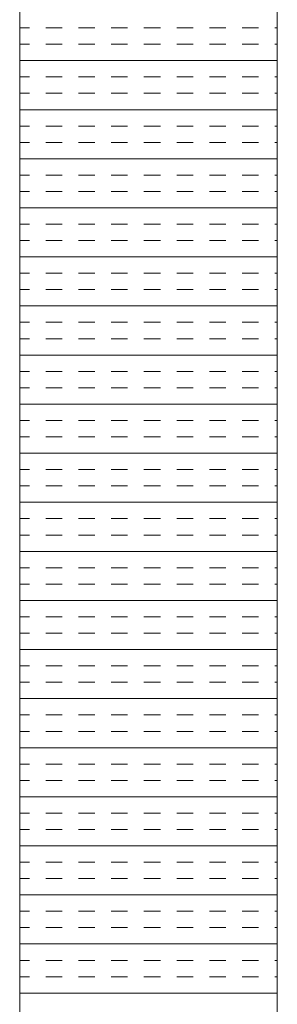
# Model space of a CAD drawing. Extents: x 3940905 to 4145695, y 925352 to 1109797.
# Tile 695 of 1056: x 4033880 to 4033930, y 1100230 to 1100421. Entities that reach past the tile are written whole.
import ezdxf

# ---------------------------------------------------------------- set-up
doc = ezdxf.new("R2010")
doc.units = 0
doc.header["$LTSCALE"] = 750
doc.header["$MEASUREMENT"] = 0
doc.layers.add('CKD Equipments', color=252, linetype='CONTINUOUS', lineweight=0)

msp = doc.modelspace()

# ---------------------------------------------------------------- linework, layer by layer
at = {"layer": 'CKD Equipments'}
for p, q in [((4033880.22, 1100610.1, -7.61), (4033880.22, 1099910.1, -7.61)), ((4033930.22, 1100560.1, -7.61), (4033930.22, 1099960.1, -7.61))]:
    msp.add_line(p, q, dxfattribs=at)
at = {"layer": 'CKD Equipments', "color": 4, "linetype": 'Continuous'}
for p, q in [((4033880.22, 1100419.76, -7.61), (4033882.12, 1100419.76, -7.61)), ((4033885.29, 1100419.76, -7.61), (4033888.47, 1100419.76, -7.61)), ((4033891.64, 1100419.76, -7.61), (4033894.82, 1100419.76, -7.61)), ((4033897.99, 1100419.76, -7.61), (4033901.17, 1100419.76, -7.61)), ((4033904.34, 1100419.76, -7.61), (4033907.52, 1100419.76, -7.61)), ((4033910.69, 1100419.76, -7.61), (4033913.87, 1100419.76, -7.61)), ((4033917.04, 1100419.76, -7.61), (4033920.22, 1100419.76, -7.61)), ((4033923.39, 1100419.76, -7.61), (4033926.57, 1100419.76, -7.61)), ((4033929.74, 1100419.76, -7.61), (4033930.22, 1100419.76, -7.61)), ((4033880.22, 1100416.58, -7.61), (4033882.12, 1100416.58, -7.61)), ((4033885.29, 1100416.58, -7.61), (4033888.47, 1100416.58, -7.61)), ((4033891.64, 1100416.58, -7.61), (4033894.82, 1100416.58, -7.61)), ((4033897.99, 1100416.58, -7.61), (4033901.17, 1100416.58, -7.61)), ((4033904.34, 1100416.58, -7.61), (4033907.52, 1100416.58, -7.61)), ((4033910.69, 1100416.58, -7.61), (4033913.87, 1100416.58, -7.61)), ((4033917.04, 1100416.58, -7.61), (4033920.22, 1100416.58, -7.61)), ((4033923.39, 1100416.58, -7.61), (4033926.57, 1100416.58, -7.61)), ((4033929.74, 1100416.58, -7.61), (4033930.22, 1100416.58, -7.61)), ((4033880.22, 1100413.41, -7.61), (4033930.22, 1100413.41, -7.61)), ((4033880.22, 1100410.23, -7.61), (4033882.12, 1100410.23, -7.61)), ((4033885.29, 1100410.23, -7.61), (4033888.47, 1100410.23, -7.61)), ((4033891.64, 1100410.23, -7.61), (4033894.82, 1100410.23, -7.61)), ((4033897.99, 1100410.23, -7.61), (4033901.17, 1100410.23, -7.61)), ((4033904.34, 1100410.23, -7.61), (4033907.52, 1100410.23, -7.61)), ((4033910.69, 1100410.23, -7.61), (4033913.87, 1100410.23, -7.61)), ((4033917.04, 1100410.23, -7.61), (4033920.22, 1100410.23, -7.61)), ((4033923.39, 1100410.23, -7.61), (4033926.57, 1100410.23, -7.61)), ((4033929.74, 1100410.23, -7.61), (4033930.22, 1100410.23, -7.61)), ((4033880.22, 1100407.06, -7.61), (4033882.12, 1100407.06, -7.61)), ((4033885.29, 1100407.06, -7.61), (4033888.47, 1100407.06, -7.61)), ((4033891.64, 1100407.06, -7.61), (4033894.82, 1100407.06, -7.61)), ((4033897.99, 1100407.06, -7.61), (4033901.17, 1100407.06, -7.61)), ((4033904.34, 1100407.06, -7.61), (4033907.52, 1100407.06, -7.61)), ((4033910.69, 1100407.06, -7.61), (4033913.87, 1100407.06, -7.61)), ((4033917.04, 1100407.06, -7.61), (4033920.22, 1100407.06, -7.61)), ((4033923.39, 1100407.06, -7.61), (4033926.57, 1100407.06, -7.61)), ((4033929.74, 1100407.06, -7.61), (4033930.22, 1100407.06, -7.61)), ((4033880.22, 1100403.88, -7.61), (4033930.22, 1100403.88, -7.61)), ((4033880.22, 1100400.71, -7.61), (4033882.12, 1100400.71, -7.61)), ((4033885.29, 1100400.71, -7.61), (4033888.47, 1100400.71, -7.61)), ((4033891.64, 1100400.71, -7.61), (4033894.82, 1100400.71, -7.61)), ((4033897.99, 1100400.71, -7.61), (4033901.17, 1100400.71, -7.61)), ((4033904.34, 1100400.71, -7.61), (4033907.52, 1100400.71, -7.61)), ((4033910.69, 1100400.71, -7.61), (4033913.87, 1100400.71, -7.61)), ((4033917.04, 1100400.71, -7.61), (4033920.22, 1100400.71, -7.61)), ((4033923.39, 1100400.71, -7.61), (4033926.57, 1100400.71, -7.61)), ((4033929.74, 1100400.71, -7.61), (4033930.22, 1100400.71, -7.61)), ((4033880.22, 1100397.53, -7.61), (4033882.12, 1100397.53, -7.61)), ((4033885.29, 1100397.53, -7.61), (4033888.47, 1100397.53, -7.61)), ((4033891.64, 1100397.53, -7.61), (4033894.82, 1100397.53, -7.61)), ((4033897.99, 1100397.53, -7.61), (4033901.17, 1100397.53, -7.61)), ((4033904.34, 1100397.53, -7.61), (4033907.52, 1100397.53, -7.61)), ((4033910.69, 1100397.53, -7.61), (4033913.87, 1100397.53, -7.61)), ((4033917.04, 1100397.53, -7.61), (4033920.22, 1100397.53, -7.61)), ((4033923.39, 1100397.53, -7.61), (4033926.57, 1100397.53, -7.61)), ((4033929.74, 1100397.53, -7.61), (4033930.22, 1100397.53, -7.61)), ((4033880.22, 1100394.36, -7.61), (4033930.22, 1100394.36, -7.61)), ((4033880.22, 1100391.18, -7.61), (4033882.12, 1100391.18, -7.61)), ((4033885.29, 1100391.18, -7.61), (4033888.47, 1100391.18, -7.61)), ((4033891.64, 1100391.18, -7.61), (4033894.82, 1100391.18, -7.61)), ((4033897.99, 1100391.18, -7.61), (4033901.17, 1100391.18, -7.61)), ((4033904.34, 1100391.18, -7.61), (4033907.52, 1100391.18, -7.61)), ((4033910.69, 1100391.18, -7.61), (4033913.87, 1100391.18, -7.61)), ((4033917.04, 1100391.18, -7.61), (4033920.22, 1100391.18, -7.61)), ((4033923.39, 1100391.18, -7.61), (4033926.57, 1100391.18, -7.61)), ((4033929.74, 1100391.18, -7.61), (4033930.22, 1100391.18, -7.61)), ((4033880.22, 1100388.01, -7.61), (4033882.12, 1100388.01, -7.61)), ((4033885.29, 1100388.01, -7.61), (4033888.47, 1100388.01, -7.61)), ((4033891.64, 1100388.01, -7.61), (4033894.82, 1100388.01, -7.61)), ((4033897.99, 1100388.01, -7.61), (4033901.17, 1100388.01, -7.61)), ((4033904.34, 1100388.01, -7.61), (4033907.52, 1100388.01, -7.61)), ((4033910.69, 1100388.01, -7.61), (4033913.87, 1100388.01, -7.61)), ((4033917.04, 1100388.01, -7.61), (4033920.22, 1100388.01, -7.61)), ((4033923.39, 1100388.01, -7.61), (4033926.57, 1100388.01, -7.61)), ((4033929.74, 1100388.01, -7.61), (4033930.22, 1100388.01, -7.61)), ((4033880.22, 1100384.83, -7.61), (4033930.22, 1100384.83, -7.61)), ((4033880.22, 1100381.66, -7.61), (4033882.12, 1100381.66, -7.61)), ((4033885.29, 1100381.66, -7.61), (4033888.47, 1100381.66, -7.61)), ((4033891.64, 1100381.66, -7.61), (4033894.82, 1100381.66, -7.61)), ((4033897.99, 1100381.66, -7.61), (4033901.17, 1100381.66, -7.61)), ((4033904.34, 1100381.66, -7.61), (4033907.52, 1100381.66, -7.61)), ((4033910.69, 1100381.66, -7.61), (4033913.87, 1100381.66, -7.61)), ((4033917.04, 1100381.66, -7.61), (4033920.22, 1100381.66, -7.61)), ((4033923.39, 1100381.66, -7.61), (4033926.57, 1100381.66, -7.61)), ((4033929.74, 1100381.66, -7.61), (4033930.22, 1100381.66, -7.61)), ((4033880.22, 1100378.48, -7.61), (4033882.12, 1100378.48, -7.61)), ((4033885.29, 1100378.48, -7.61), (4033888.47, 1100378.48, -7.61)), ((4033891.64, 1100378.48, -7.61), (4033894.82, 1100378.48, -7.61)), ((4033897.99, 1100378.48, -7.61), (4033901.17, 1100378.48, -7.61)), ((4033904.34, 1100378.48, -7.61), (4033907.52, 1100378.48, -7.61)), ((4033910.69, 1100378.48, -7.61), (4033913.87, 1100378.48, -7.61)), ((4033917.04, 1100378.48, -7.61), (4033920.22, 1100378.48, -7.61)), ((4033923.39, 1100378.48, -7.61), (4033926.57, 1100378.48, -7.61)), ((4033929.74, 1100378.48, -7.61), (4033930.22, 1100378.48, -7.61)), ((4033880.22, 1100375.31, -7.61), (4033930.22, 1100375.31, -7.61)), ((4033880.22, 1100372.13, -7.61), (4033882.12, 1100372.13, -7.61)), ((4033885.29, 1100372.13, -7.61), (4033888.47, 1100372.13, -7.61)), ((4033891.64, 1100372.13, -7.61), (4033894.82, 1100372.13, -7.61)), ((4033897.99, 1100372.13, -7.61), (4033901.17, 1100372.13, -7.61)), ((4033904.34, 1100372.13, -7.61), (4033907.52, 1100372.13, -7.61)), ((4033910.69, 1100372.13, -7.61), (4033913.87, 1100372.13, -7.61)), ((4033917.04, 1100372.13, -7.61), (4033920.22, 1100372.13, -7.61)), ((4033923.39, 1100372.13, -7.61), (4033926.57, 1100372.13, -7.61)), ((4033929.74, 1100372.13, -7.61), (4033930.22, 1100372.13, -7.61)), ((4033880.22, 1100368.96, -7.61), (4033882.12, 1100368.96, -7.61)), ((4033885.29, 1100368.96, -7.61), (4033888.47, 1100368.96, -7.61)), ((4033891.64, 1100368.96, -7.61), (4033894.82, 1100368.96, -7.61)), ((4033897.99, 1100368.96, -7.61), (4033901.17, 1100368.96, -7.61)), ((4033904.34, 1100368.96, -7.61), (4033907.52, 1100368.96, -7.61)), ((4033910.69, 1100368.96, -7.61), (4033913.87, 1100368.96, -7.61)), ((4033917.04, 1100368.96, -7.61), (4033920.22, 1100368.96, -7.61)), ((4033923.39, 1100368.96, -7.61), (4033926.57, 1100368.96, -7.61)), ((4033929.74, 1100368.96, -7.61), (4033930.22, 1100368.96, -7.61)), ((4033880.22, 1100365.78, -7.61), (4033930.22, 1100365.78, -7.61)), ((4033880.22, 1100362.61, -7.61), (4033882.12, 1100362.61, -7.61)), ((4033885.29, 1100362.61, -7.61), (4033888.47, 1100362.61, -7.61)), ((4033891.64, 1100362.61, -7.61), (4033894.82, 1100362.61, -7.61)), ((4033897.99, 1100362.61, -7.61), (4033901.17, 1100362.61, -7.61)), ((4033904.34, 1100362.61, -7.61), (4033907.52, 1100362.61, -7.61)), ((4033910.69, 1100362.61, -7.61), (4033913.87, 1100362.61, -7.61)), ((4033917.04, 1100362.61, -7.61), (4033920.22, 1100362.61, -7.61)), ((4033923.39, 1100362.61, -7.61), (4033926.57, 1100362.61, -7.61)), ((4033929.74, 1100362.61, -7.61), (4033930.22, 1100362.61, -7.61)), ((4033880.22, 1100359.43, -7.61), (4033882.12, 1100359.43, -7.61)), ((4033885.29, 1100359.43, -7.61), (4033888.47, 1100359.43, -7.61)), ((4033891.64, 1100359.43, -7.61), (4033894.82, 1100359.43, -7.61)), ((4033897.99, 1100359.43, -7.61), (4033901.17, 1100359.43, -7.61)), ((4033904.34, 1100359.43, -7.61), (4033907.52, 1100359.43, -7.61)), ((4033910.69, 1100359.43, -7.61), (4033913.87, 1100359.43, -7.61)), ((4033917.04, 1100359.43, -7.61), (4033920.22, 1100359.43, -7.61)), ((4033923.39, 1100359.43, -7.61), (4033926.57, 1100359.43, -7.61)), ((4033929.74, 1100359.43, -7.61), (4033930.22, 1100359.43, -7.61)), ((4033880.22, 1100356.26, -7.61), (4033930.22, 1100356.26, -7.61)), ((4033880.22, 1100353.08, -7.61), (4033882.12, 1100353.08, -7.61)), ((4033885.29, 1100353.08, -7.61), (4033888.47, 1100353.08, -7.61)), ((4033891.64, 1100353.08, -7.61), (4033894.82, 1100353.08, -7.61)), ((4033897.99, 1100353.08, -7.61), (4033901.17, 1100353.08, -7.61)), ((4033904.34, 1100353.08, -7.61), (4033907.52, 1100353.08, -7.61)), ((4033910.69, 1100353.08, -7.61), (4033913.87, 1100353.08, -7.61)), ((4033917.04, 1100353.08, -7.61), (4033920.22, 1100353.08, -7.61)), ((4033923.39, 1100353.08, -7.61), (4033926.57, 1100353.08, -7.61)), ((4033929.74, 1100353.08, -7.61), (4033930.22, 1100353.08, -7.61)), ((4033880.22, 1100349.91, -7.61), (4033882.12, 1100349.91, -7.61)), ((4033885.29, 1100349.91, -7.61), (4033888.47, 1100349.91, -7.61)), ((4033891.64, 1100349.91, -7.61), (4033894.82, 1100349.91, -7.61)), ((4033897.99, 1100349.91, -7.61), (4033901.17, 1100349.91, -7.61)), ((4033904.34, 1100349.91, -7.61), (4033907.52, 1100349.91, -7.61)), ((4033910.69, 1100349.91, -7.61), (4033913.87, 1100349.91, -7.61)), ((4033917.04, 1100349.91, -7.61), (4033920.22, 1100349.91, -7.61)), ((4033923.39, 1100349.91, -7.61), (4033926.57, 1100349.91, -7.61)), ((4033929.74, 1100349.91, -7.61), (4033930.22, 1100349.91, -7.61)), ((4033880.22, 1100346.73, -7.61), (4033930.22, 1100346.73, -7.61)), ((4033880.22, 1100343.56, -7.61), (4033882.12, 1100343.56, -7.61)), ((4033885.29, 1100343.56, -7.61), (4033888.47, 1100343.56, -7.61)), ((4033891.64, 1100343.56, -7.61), (4033894.82, 1100343.56, -7.61)), ((4033897.99, 1100343.56, -7.61), (4033901.17, 1100343.56, -7.61)), ((4033904.34, 1100343.56, -7.61), (4033907.52, 1100343.56, -7.61)), ((4033910.69, 1100343.56, -7.61), (4033913.87, 1100343.56, -7.61)), ((4033917.04, 1100343.56, -7.61), (4033920.22, 1100343.56, -7.61)), ((4033923.39, 1100343.56, -7.61), (4033926.57, 1100343.56, -7.61)), ((4033929.74, 1100343.56, -7.61), (4033930.22, 1100343.56, -7.61)), ((4033880.22, 1100340.38, -7.61), (4033882.12, 1100340.38, -7.61)), ((4033885.29, 1100340.38, -7.61), (4033888.47, 1100340.38, -7.61)), ((4033891.64, 1100340.38, -7.61), (4033894.82, 1100340.38, -7.61)), ((4033897.99, 1100340.38, -7.61), (4033901.17, 1100340.38, -7.61)), ((4033904.34, 1100340.38, -7.61), (4033907.52, 1100340.38, -7.61)), ((4033910.69, 1100340.38, -7.61), (4033913.87, 1100340.38, -7.61)), ((4033917.04, 1100340.38, -7.61), (4033920.22, 1100340.38, -7.61)), ((4033923.39, 1100340.38, -7.61), (4033926.57, 1100340.38, -7.61)), ((4033929.74, 1100340.38, -7.61), (4033930.22, 1100340.38, -7.61)), ((4033880.22, 1100337.21, -7.61), (4033930.22, 1100337.21, -7.61)), ((4033880.22, 1100334.03, -7.61), (4033882.12, 1100334.03, -7.61)), ((4033885.29, 1100334.03, -7.61), (4033888.47, 1100334.03, -7.61)), ((4033891.64, 1100334.03, -7.61), (4033894.82, 1100334.03, -7.61)), ((4033897.99, 1100334.03, -7.61), (4033901.17, 1100334.03, -7.61)), ((4033904.34, 1100334.03, -7.61), (4033907.52, 1100334.03, -7.61)), ((4033910.69, 1100334.03, -7.61), (4033913.87, 1100334.03, -7.61)), ((4033917.04, 1100334.03, -7.61), (4033920.22, 1100334.03, -7.61)), ((4033923.39, 1100334.03, -7.61), (4033926.57, 1100334.03, -7.61)), ((4033929.74, 1100334.03, -7.61), (4033930.22, 1100334.03, -7.61)), ((4033880.22, 1100330.86, -7.61), (4033882.12, 1100330.86, -7.61)), ((4033885.29, 1100330.86, -7.61), (4033888.47, 1100330.86, -7.61)), ((4033891.64, 1100330.86, -7.61), (4033894.82, 1100330.86, -7.61)), ((4033897.99, 1100330.86, -7.61), (4033901.17, 1100330.86, -7.61)), ((4033904.34, 1100330.86, -7.61), (4033907.52, 1100330.86, -7.61)), ((4033910.69, 1100330.86, -7.61), (4033913.87, 1100330.86, -7.61)), ((4033917.04, 1100330.86, -7.61), (4033920.22, 1100330.86, -7.61)), ((4033923.39, 1100330.86, -7.61), (4033926.57, 1100330.86, -7.61)), ((4033929.74, 1100330.86, -7.61), (4033930.22, 1100330.86, -7.61)), ((4033880.22, 1100327.68, -7.61), (4033930.22, 1100327.68, -7.61)), ((4033880.22, 1100324.51, -7.61), (4033882.12, 1100324.51, -7.61)), ((4033885.29, 1100324.51, -7.61), (4033888.47, 1100324.51, -7.61)), ((4033891.64, 1100324.51, -7.61), (4033894.82, 1100324.51, -7.61)), ((4033897.99, 1100324.51, -7.61), (4033901.17, 1100324.51, -7.61)), ((4033904.34, 1100324.51, -7.61), (4033907.52, 1100324.51, -7.61)), ((4033910.69, 1100324.51, -7.61), (4033913.87, 1100324.51, -7.61)), ((4033917.04, 1100324.51, -7.61), (4033920.22, 1100324.51, -7.61)), ((4033923.39, 1100324.51, -7.61), (4033926.57, 1100324.51, -7.61)), ((4033929.74, 1100324.51, -7.61), (4033930.22, 1100324.51, -7.61)), ((4033880.22, 1100321.33, -7.61), (4033882.12, 1100321.33, -7.61)), ((4033885.29, 1100321.33, -7.61), (4033888.47, 1100321.33, -7.61)), ((4033891.64, 1100321.33, -7.61), (4033894.82, 1100321.33, -7.61)), ((4033897.99, 1100321.33, -7.61), (4033901.17, 1100321.33, -7.61)), ((4033904.34, 1100321.33, -7.61), (4033907.52, 1100321.33, -7.61)), ((4033910.69, 1100321.33, -7.61), (4033913.87, 1100321.33, -7.61)), ((4033917.04, 1100321.33, -7.61), (4033920.22, 1100321.33, -7.61)), ((4033923.39, 1100321.33, -7.61), (4033926.57, 1100321.33, -7.61)), ((4033929.74, 1100321.33, -7.61), (4033930.22, 1100321.33, -7.61)), ((4033880.22, 1100318.16, -7.61), (4033930.22, 1100318.16, -7.61)), ((4033880.22, 1100314.98, -7.61), (4033882.12, 1100314.98, -7.61)), ((4033885.29, 1100314.98, -7.61), (4033888.47, 1100314.98, -7.61)), ((4033891.64, 1100314.98, -7.61), (4033894.82, 1100314.98, -7.61)), ((4033897.99, 1100314.98, -7.61), (4033901.17, 1100314.98, -7.61)), ((4033904.34, 1100314.98, -7.61), (4033907.52, 1100314.98, -7.61)), ((4033910.69, 1100314.98, -7.61), (4033913.87, 1100314.98, -7.61)), ((4033917.04, 1100314.98, -7.61), (4033920.22, 1100314.98, -7.61)), ((4033923.39, 1100314.98, -7.61), (4033926.57, 1100314.98, -7.61)), ((4033929.74, 1100314.98, -7.61), (4033930.22, 1100314.98, -7.61)), ((4033880.22, 1100311.81, -7.61), (4033882.12, 1100311.81, -7.61)), ((4033885.29, 1100311.81, -7.61), (4033888.47, 1100311.81, -7.61)), ((4033891.64, 1100311.81, -7.61), (4033894.82, 1100311.81, -7.61)), ((4033897.99, 1100311.81, -7.61), (4033901.17, 1100311.81, -7.61)), ((4033904.34, 1100311.81, -7.61), (4033907.52, 1100311.81, -7.61)), ((4033910.69, 1100311.81, -7.61), (4033913.87, 1100311.81, -7.61)), ((4033917.04, 1100311.81, -7.61), (4033920.22, 1100311.81, -7.61)), ((4033923.39, 1100311.81, -7.61), (4033926.57, 1100311.81, -7.61)), ((4033929.74, 1100311.81, -7.61), (4033930.22, 1100311.81, -7.61)), ((4033880.22, 1100308.63, -7.61), (4033930.22, 1100308.63, -7.61)), ((4033880.22, 1100305.46, -7.61), (4033882.12, 1100305.46, -7.61)), ((4033885.29, 1100305.46, -7.61), (4033888.47, 1100305.46, -7.61)), ((4033891.64, 1100305.46, -7.61), (4033894.82, 1100305.46, -7.61)), ((4033897.99, 1100305.46, -7.61), (4033901.17, 1100305.46, -7.61)), ((4033904.34, 1100305.46, -7.61), (4033907.52, 1100305.46, -7.61)), ((4033910.69, 1100305.46, -7.61), (4033913.87, 1100305.46, -7.61)), ((4033917.04, 1100305.46, -7.61), (4033920.22, 1100305.46, -7.61)), ((4033923.39, 1100305.46, -7.61), (4033926.57, 1100305.46, -7.61)), ((4033929.74, 1100305.46, -7.61), (4033930.22, 1100305.46, -7.61)), ((4033880.22, 1100302.28, -7.61), (4033882.12, 1100302.28, -7.61)), ((4033885.29, 1100302.28, -7.61), (4033888.47, 1100302.28, -7.61)), ((4033891.64, 1100302.28, -7.61), (4033894.82, 1100302.28, -7.61)), ((4033897.99, 1100302.28, -7.61), (4033901.17, 1100302.28, -7.61)), ((4033904.34, 1100302.28, -7.61), (4033907.52, 1100302.28, -7.61)), ((4033910.69, 1100302.28, -7.61), (4033913.87, 1100302.28, -7.61)), ((4033917.04, 1100302.28, -7.61), (4033920.22, 1100302.28, -7.61)), ((4033923.39, 1100302.28, -7.61), (4033926.57, 1100302.28, -7.61)), ((4033929.74, 1100302.28, -7.61), (4033930.22, 1100302.28, -7.61)), ((4033880.22, 1100299.11, -7.61), (4033930.22, 1100299.11, -7.61)), ((4033880.22, 1100295.93, -7.61), (4033882.12, 1100295.93, -7.61)), ((4033885.29, 1100295.93, -7.61), (4033888.47, 1100295.93, -7.61)), ((4033891.64, 1100295.93, -7.61), (4033894.82, 1100295.93, -7.61)), ((4033897.99, 1100295.93, -7.61), (4033901.17, 1100295.93, -7.61)), ((4033904.34, 1100295.93, -7.61), (4033907.52, 1100295.93, -7.61)), ((4033910.69, 1100295.93, -7.61), (4033913.87, 1100295.93, -7.61)), ((4033917.04, 1100295.93, -7.61), (4033920.22, 1100295.93, -7.61)), ((4033923.39, 1100295.93, -7.61), (4033926.57, 1100295.93, -7.61)), ((4033929.74, 1100295.93, -7.61), (4033930.22, 1100295.93, -7.61)), ((4033880.22, 1100292.76, -7.61), (4033882.12, 1100292.76, -7.61)), ((4033885.29, 1100292.76, -7.61), (4033888.47, 1100292.76, -7.61)), ((4033891.64, 1100292.76, -7.61), (4033894.82, 1100292.76, -7.61)), ((4033897.99, 1100292.76, -7.61), (4033901.17, 1100292.76, -7.61)), ((4033904.34, 1100292.76, -7.61), (4033907.52, 1100292.76, -7.61)), ((4033910.69, 1100292.76, -7.61), (4033913.87, 1100292.76, -7.61)), ((4033917.04, 1100292.76, -7.61), (4033920.22, 1100292.76, -7.61)), ((4033923.39, 1100292.76, -7.61), (4033926.57, 1100292.76, -7.61)), ((4033929.74, 1100292.76, -7.61), (4033930.22, 1100292.76, -7.61)), ((4033880.22, 1100289.58, -7.61), (4033930.22, 1100289.58, -7.61)), ((4033880.22, 1100286.41, -7.61), (4033882.12, 1100286.41, -7.61)), ((4033885.29, 1100286.41, -7.61), (4033888.47, 1100286.41, -7.61)), ((4033891.64, 1100286.41, -7.61), (4033894.82, 1100286.41, -7.61)), ((4033897.99, 1100286.41, -7.61), (4033901.17, 1100286.41, -7.61)), ((4033904.34, 1100286.41, -7.61), (4033907.52, 1100286.41, -7.61)), ((4033910.69, 1100286.41, -7.61), (4033913.87, 1100286.41, -7.61)), ((4033917.04, 1100286.41, -7.61), (4033920.22, 1100286.41, -7.61)), ((4033923.39, 1100286.41, -7.61), (4033926.57, 1100286.41, -7.61)), ((4033929.74, 1100286.41, -7.61), (4033930.22, 1100286.41, -7.61)), ((4033880.22, 1100283.23, -7.61), (4033882.12, 1100283.23, -7.61)), ((4033885.29, 1100283.23, -7.61), (4033888.47, 1100283.23, -7.61)), ((4033891.64, 1100283.23, -7.61), (4033894.82, 1100283.23, -7.61)), ((4033897.99, 1100283.23, -7.61), (4033901.17, 1100283.23, -7.61)), ((4033904.34, 1100283.23, -7.61), (4033907.52, 1100283.23, -7.61)), ((4033910.69, 1100283.23, -7.61), (4033913.87, 1100283.23, -7.61)), ((4033917.04, 1100283.23, -7.61), (4033920.22, 1100283.23, -7.61)), ((4033923.39, 1100283.23, -7.61), (4033926.57, 1100283.23, -7.61)), ((4033929.74, 1100283.23, -7.61), (4033930.22, 1100283.23, -7.61)), ((4033880.22, 1100280.06, -7.61), (4033930.22, 1100280.06, -7.61)), ((4033880.22, 1100276.88, -7.61), (4033882.12, 1100276.88, -7.61)), ((4033885.29, 1100276.88, -7.61), (4033888.47, 1100276.88, -7.61)), ((4033891.64, 1100276.88, -7.61), (4033894.82, 1100276.88, -7.61)), ((4033897.99, 1100276.88, -7.61), (4033901.17, 1100276.88, -7.61)), ((4033904.34, 1100276.88, -7.61), (4033907.52, 1100276.88, -7.61)), ((4033910.69, 1100276.88, -7.61), (4033913.87, 1100276.88, -7.61)), ((4033917.04, 1100276.88, -7.61), (4033920.22, 1100276.88, -7.61)), ((4033923.39, 1100276.88, -7.61), (4033926.57, 1100276.88, -7.61)), ((4033929.74, 1100276.88, -7.61), (4033930.22, 1100276.88, -7.61)), ((4033880.22, 1100273.71, -7.61), (4033882.12, 1100273.71, -7.61)), ((4033885.29, 1100273.71, -7.61), (4033888.47, 1100273.71, -7.61)), ((4033891.64, 1100273.71, -7.61), (4033894.82, 1100273.71, -7.61)), ((4033897.99, 1100273.71, -7.61), (4033901.17, 1100273.71, -7.61)), ((4033904.34, 1100273.71, -7.61), (4033907.52, 1100273.71, -7.61)), ((4033910.69, 1100273.71, -7.61), (4033913.87, 1100273.71, -7.61)), ((4033917.04, 1100273.71, -7.61), (4033920.22, 1100273.71, -7.61)), ((4033923.39, 1100273.71, -7.61), (4033926.57, 1100273.71, -7.61)), ((4033929.74, 1100273.71, -7.61), (4033930.22, 1100273.71, -7.61)), ((4033880.22, 1100270.53, -7.61), (4033930.22, 1100270.53, -7.61)), ((4033880.22, 1100267.36, -7.61), (4033882.12, 1100267.36, -7.61)), ((4033885.29, 1100267.36, -7.61), (4033888.47, 1100267.36, -7.61)), ((4033891.64, 1100267.36, -7.61), (4033894.82, 1100267.36, -7.61)), ((4033897.99, 1100267.36, -7.61), (4033901.17, 1100267.36, -7.61)), ((4033904.34, 1100267.36, -7.61), (4033907.52, 1100267.36, -7.61)), ((4033910.69, 1100267.36, -7.61), (4033913.87, 1100267.36, -7.61)), ((4033917.04, 1100267.36, -7.61), (4033920.22, 1100267.36, -7.61)), ((4033923.39, 1100267.36, -7.61), (4033926.57, 1100267.36, -7.61)), ((4033929.74, 1100267.36, -7.61), (4033930.22, 1100267.36, -7.61)), ((4033880.22, 1100264.18, -7.61), (4033882.12, 1100264.18, -7.61)), ((4033885.29, 1100264.18, -7.61), (4033888.47, 1100264.18, -7.61)), ((4033891.64, 1100264.18, -7.61), (4033894.82, 1100264.18, -7.61)), ((4033897.99, 1100264.18, -7.61), (4033901.17, 1100264.18, -7.61)), ((4033904.34, 1100264.18, -7.61), (4033907.52, 1100264.18, -7.61)), ((4033910.69, 1100264.18, -7.61), (4033913.87, 1100264.18, -7.61)), ((4033917.04, 1100264.18, -7.61), (4033920.22, 1100264.18, -7.61)), ((4033923.39, 1100264.18, -7.61), (4033926.57, 1100264.18, -7.61)), ((4033929.74, 1100264.18, -7.61), (4033930.22, 1100264.18, -7.61)), ((4033880.22, 1100261.01, -7.61), (4033930.22, 1100261.01, -7.61)), ((4033880.22, 1100257.83, -7.61), (4033882.12, 1100257.83, -7.61)), ((4033885.29, 1100257.83, -7.61), (4033888.47, 1100257.83, -7.61)), ((4033891.64, 1100257.83, -7.61), (4033894.82, 1100257.83, -7.61)), ((4033897.99, 1100257.83, -7.61), (4033901.17, 1100257.83, -7.61)), ((4033904.34, 1100257.83, -7.61), (4033907.52, 1100257.83, -7.61)), ((4033910.69, 1100257.83, -7.61), (4033913.87, 1100257.83, -7.61)), ((4033917.04, 1100257.83, -7.61), (4033920.22, 1100257.83, -7.61)), ((4033923.39, 1100257.83, -7.61), (4033926.57, 1100257.83, -7.61)), ((4033929.74, 1100257.83, -7.61), (4033930.22, 1100257.83, -7.61)), ((4033880.22, 1100254.66, -7.61), (4033882.12, 1100254.66, -7.61)), ((4033885.29, 1100254.66, -7.61), (4033888.47, 1100254.66, -7.61)), ((4033891.64, 1100254.66, -7.61), (4033894.82, 1100254.66, -7.61)), ((4033897.99, 1100254.66, -7.61), (4033901.17, 1100254.66, -7.61)), ((4033904.34, 1100254.66, -7.61), (4033907.52, 1100254.66, -7.61)), ((4033910.69, 1100254.66, -7.61), (4033913.87, 1100254.66, -7.61)), ((4033917.04, 1100254.66, -7.61), (4033920.22, 1100254.66, -7.61)), ((4033923.39, 1100254.66, -7.61), (4033926.57, 1100254.66, -7.61)), ((4033929.74, 1100254.66, -7.61), (4033930.22, 1100254.66, -7.61)), ((4033880.22, 1100251.48, -7.61), (4033930.22, 1100251.48, -7.61)), ((4033880.22, 1100248.31, -7.61), (4033882.12, 1100248.31, -7.61)), ((4033885.29, 1100248.31, -7.61), (4033888.47, 1100248.31, -7.61)), ((4033891.64, 1100248.31, -7.61), (4033894.82, 1100248.31, -7.61)), ((4033897.99, 1100248.31, -7.61), (4033901.17, 1100248.31, -7.61)), ((4033904.34, 1100248.31, -7.61), (4033907.52, 1100248.31, -7.61)), ((4033910.69, 1100248.31, -7.61), (4033913.87, 1100248.31, -7.61)), ((4033917.04, 1100248.31, -7.61), (4033920.22, 1100248.31, -7.61)), ((4033923.39, 1100248.31, -7.61), (4033926.57, 1100248.31, -7.61)), ((4033929.74, 1100248.31, -7.61), (4033930.22, 1100248.31, -7.61)), ((4033880.22, 1100245.13, -7.61), (4033882.12, 1100245.13, -7.61)), ((4033885.29, 1100245.13, -7.61), (4033888.47, 1100245.13, -7.61)), ((4033891.64, 1100245.13, -7.61), (4033894.82, 1100245.13, -7.61)), ((4033897.99, 1100245.13, -7.61), (4033901.17, 1100245.13, -7.61)), ((4033904.34, 1100245.13, -7.61), (4033907.52, 1100245.13, -7.61)), ((4033910.69, 1100245.13, -7.61), (4033913.87, 1100245.13, -7.61)), ((4033917.04, 1100245.13, -7.61), (4033920.22, 1100245.13, -7.61)), ((4033923.39, 1100245.13, -7.61), (4033926.57, 1100245.13, -7.61)), ((4033929.74, 1100245.13, -7.61), (4033930.22, 1100245.13, -7.61)), ((4033880.22, 1100241.96, -7.61), (4033930.22, 1100241.96, -7.61)), ((4033880.22, 1100238.78, -7.61), (4033882.12, 1100238.78, -7.61)), ((4033885.29, 1100238.78, -7.61), (4033888.47, 1100238.78, -7.61)), ((4033891.64, 1100238.78, -7.61), (4033894.82, 1100238.78, -7.61)), ((4033897.99, 1100238.78, -7.61), (4033901.17, 1100238.78, -7.61)), ((4033904.34, 1100238.78, -7.61), (4033907.52, 1100238.78, -7.61)), ((4033910.69, 1100238.78, -7.61), (4033913.87, 1100238.78, -7.61)), ((4033917.04, 1100238.78, -7.61), (4033920.22, 1100238.78, -7.61)), ((4033923.39, 1100238.78, -7.61), (4033926.57, 1100238.78, -7.61)), ((4033929.74, 1100238.78, -7.61), (4033930.22, 1100238.78, -7.61)), ((4033880.22, 1100235.61, -7.61), (4033882.12, 1100235.61, -7.61)), ((4033885.29, 1100235.61, -7.61), (4033888.47, 1100235.61, -7.61)), ((4033891.64, 1100235.61, -7.61), (4033894.82, 1100235.61, -7.61)), ((4033897.99, 1100235.61, -7.61), (4033901.17, 1100235.61, -7.61)), ((4033904.34, 1100235.61, -7.61), (4033907.52, 1100235.61, -7.61)), ((4033910.69, 1100235.61, -7.61), (4033913.87, 1100235.61, -7.61)), ((4033917.04, 1100235.61, -7.61), (4033920.22, 1100235.61, -7.61)), ((4033923.39, 1100235.61, -7.61), (4033926.57, 1100235.61, -7.61)), ((4033929.74, 1100235.61, -7.61), (4033930.22, 1100235.61, -7.61)), ((4033880.22, 1100232.43, -7.61), (4033930.22, 1100232.43, -7.61))]:
    msp.add_line(p, q, dxfattribs=at)

doc.saveas('drawing.dxf')
